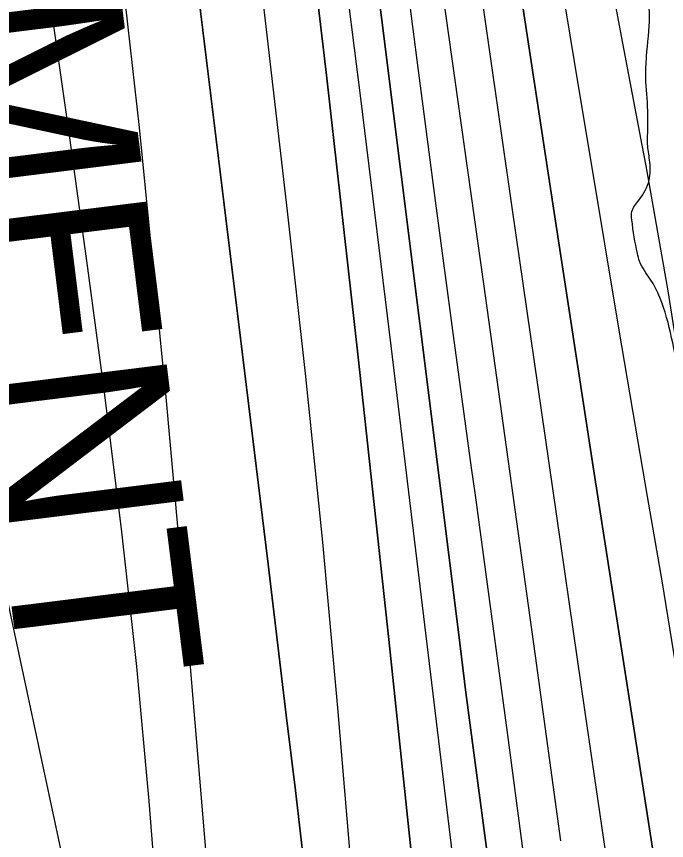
# Model space of a CAD drawing. Extents: x 3279314 to 3317160, y 734079 to 759431.
# Drawn here: x 3311359.8 to 3311713.3, y 745076.5 to 745524.5 of the extents above; entities that cross this region are included whole.
import ezdxf

# ---------------------------------------------------------------- set-up
doc = ezdxf.new("R2010")
doc.units = 0
for name, color, linetype in [('V-GRID-MAJR', 7, 'Continuous'), ('V-RIVR-EDGE', 7, 'Continuous'), ('V-RRAP-RVMT-IDEN', 7, 'Continuous'), ('V-TOPO-DPTH', 7, 'Continuous'), ('V-TOPO-MAJR', 7, 'Continuous'), ('V-TOPO-MINR', 7, 'Continuous'), ('V-TOPO-WATR', 7, 'Continuous')]:
    doc.layers.add(name, color=color, linetype=linetype)

msp = doc.modelspace()

# ---------------------------------------------------------------- linework, layer by layer
at = {"layer": 'V-GRID-MAJR'}
msp.add_spline([(3283456.55, 745517.69), (3286079.77, 745517.97), (3291326.21, 745519.12), (3296572.65, 745521.02), (3301819.08, 745523.7), (3307065.52, 745527.13), (3312311.96, 745531.33), (3314935.18, 745533.71)], degree=3, dxfattribs=at)
at = {"layer": 'V-RIVR-EDGE'}
msp.add_spline([(3310747.15, 741422.06), (3310761.27, 741436.93), (3310772.16, 741448.54), (3310772.95, 741451.64), (3310772.56, 741453.19), (3310772.21, 741467.15), (3310772.61, 741472.19), (3310775.33, 741474.12), (3310776.11, 741477.23), (3310778.06, 741481.1), (3310778.46, 741484.98), (3310773.05, 741494.68), (3310773.84, 741499.34), (3310775.79, 741504.37), (3310780.07, 741508.63), (3310785.89, 741512.1), (3310795.63, 741530.31), (3310825.21, 741572.12), (3310845.06, 741601.54), (3310855.18, 741615.48), (3310863.33, 741620.88), (3310868.4, 741629.02), (3310883.19, 741654.19), (3310883.99, 741660.39), (3310891, 741675.88), (3310896.85, 741688.67), (3310901.53, 741697.96), (3310902.33, 741706.1), (3310905.45, 741716.18), (3310909.36, 741728.58), (3310914.03, 741736.71), (3310917.53, 741740.19), (3310923, 741754.53), (3310933.94, 741786.3), (3310941.35, 741805.29), (3310953.85, 741842.87), (3310965.15, 741864.56), (3310977.64, 741894.39), (3310990.11, 741919.18), (3311002.96, 741940.86), (3311006.46, 741946.29), (3311012.68, 741950.15), (3311016.96, 741957.12), (3311022.03, 741967.58), (3311022.04, 741972.23), (3311022.06, 741982.31), (3311022.86, 741990.84), (3311027.17, 742006.73), (3311033.04, 742029.98), (3311035.01, 742042.78), (3311036.22, 742059.84), (3311037.05, 742082.33), (3311037.48, 742099.39), (3311041.77, 742109.85), (3311041.78, 742116.06), (3311042.18, 742121.1), (3311045.29, 742122.64), (3311048.4, 742124.57), (3311051.13, 742129.99), (3311053.47, 742138.91), (3311056.59, 742142), (3311058.53, 742145.1), (3311058.94, 742155.18), (3311061.67, 742160.6), (3311067.12, 742166.02), (3311068.72, 742186.57), (3311068.74, 742196.26), (3311069.14, 742198.98), (3311072.24, 742201.68), (3311075.36, 742205.17), (3311079.24, 742207.48), (3311086.67, 742233.45), (3311085.13, 742236.17), (3311085.14, 742242.37), (3311089.43, 742249.73), (3311096.04, 742257.47), (3311105.36, 742263.26), (3311103.82, 742266.37), (3311108.48, 742271.01), (3311115.88, 742281.85), (3311117.83, 742289.22), (3311122.13, 742302.39), (3311129.54, 742317.5), (3311134.99, 742326.4), (3311141.62, 742341.12), (3311152.54, 742368.24), (3311150.24, 742377.17), (3311150.64, 742380.66), (3311162.31, 742395.36), (3311161.53, 742395.75), (3311151.07, 742400.04), (3311148.76, 742405.09), (3311149.94, 742412.46), (3311150.35, 742423.7), (3311155.04, 742437.26), (3311163.98, 742445.77), (3311167.48, 742449.64), (3311161.31, 742462.46), (3311160.93, 742465.95), (3311162.87, 742466.72), (3311179.16, 742465.9), (3311183.82, 742470.93), (3311192.39, 742486.42), (3311195.13, 742495.72), (3311195.92, 742501.93), (3311195.94, 742507.74), (3311195.56, 742512.4), (3311195.57, 742517.05), (3311192.1, 742523.26), (3311189.39, 742527.93), (3311189.4, 742531.8), (3311190.19, 742537.62), (3311193.69, 742542.65), (3311200.3, 742549.23), (3311213.92, 742566.26), (3311218.99, 742580.21), (3311220.18, 742587.96), (3311224.84, 742593.38), (3311234.98, 742613.9), (3311240.45, 742629.4), (3311242.8, 742639.87), (3311247.85, 742644.9), (3311258.37, 742663.49), (3311264.22, 742676.66), (3311266.55, 742679.75), (3311284.03, 742689.02), (3311288.31, 742696.37), (3311293.38, 742706.45), (3311294.17, 742715.36), (3311293.8, 742720.79), (3311295.36, 742724.28), (3311298.86, 742729.7), (3311303.16, 742743.65), (3311303.18, 742751.79), (3311303.59, 742757.22), (3311304.76, 742763.42), (3311309.83, 742773.88), (3311319.58, 742795.58), (3311324.64, 742802.16), (3311332.42, 742814.55), (3311339.81, 742819.96), (3311347.2, 742828.47), (3311350.71, 742838.16), (3311350.72, 742842.42), (3311349.58, 742850.57), (3311349.98, 742855.22), (3311352.71, 742861.81), (3311361.28, 742877.3), (3311366.72, 742882.33), (3311372.18, 742893.95), (3311375.31, 742905.19), (3311388.96, 742936.95), (3311408.46, 742981.89), (3311418.2, 743001.25), (3311424.81, 743008.61), (3311432.6, 743021), (3311438.45, 743033.39), (3311438.07, 743037.27), (3311433.43, 743043.1), (3311433.83, 743046.59), (3311437.33, 743050.07), (3311441.6, 743052), (3311445.88, 743057.03), (3311448.63, 743073.31), (3311456.81, 743089.19), (3311472.38, 743112.03), (3311480.95, 743125.97), (3311482.91, 743136.44), (3311492.26, 743150.76), (3311492.65, 743155.42), (3311492.67, 743160.07), (3311495.77, 743161.61), (3311500.43, 743161.99), (3311508.6, 743173.22), (3311523.01, 743197.22), (3311534.32, 743223.95), (3311544.45, 743244.87), (3311561.99, 743278.57), (3311577.18, 743305.29), (3311604.83, 743353.31), (3311621.21, 743390.49), (3311639.14, 743426.13), (3311651.2, 743442.39), (3311662.88, 743461.36), (3311672.23, 743477.24), (3311680.45, 743507.46), (3311680.88, 743525.69), (3311684.8, 743542.74), (3311697.32, 743588.47), (3311707.1, 743621.02), (3311721.14, 743655.89), (3311734.41, 743686.5), (3311736.38, 743700.06), (3311739.9, 743713.24), (3311739.93, 743722.94), (3311739.94, 743727.59), (3311741.49, 743729.91), (3311746.17, 743737.27), (3311747.35, 743747.74), (3311748.93, 743755.49), (3311752.05, 743766.34), (3311755.59, 743785.72), (3311758.35, 743802), (3311760.7, 743811.3), (3311763.81, 743814.79), (3311768.47, 743818.26), (3311774.69, 743822.9), (3311780.53, 743834.52), (3311784.45, 743850.41), (3311786.46, 743878.33), (3311787.65, 743888.8), (3311789.21, 743891.9), (3311789.61, 743900.04), (3311789.24, 743905.86), (3311786.94, 743916.72), (3311786.19, 743926.81), (3311786.21, 743936.5), (3311791.67, 743946.57), (3311801.41, 743965.94), (3311807.65, 743981.05), (3311809.63, 743995.78), (3311810.84, 744015.94), (3311809.34, 744037.27), (3311800.08, 744055.13), (3311797.77, 744062.12), (3311797.79, 744068.33), (3311798.19, 744076.08), (3311793.94, 744081.13), (3311782.74, 744099.39), (3311771.54, 744118.03), (3311765.4, 744143.25), (3311761.57, 744163.04), (3311761.21, 744176.23), (3311763.57, 744188.24), (3311763.73, 744251.84), (3311761.87, 744283.64), (3311758.45, 744312.74), (3311753.47, 744337.18), (3311747.32, 744362.02), (3311746.96, 744373.26), (3311744.68, 744392.66), (3311742.01, 744411.28), (3311738.17, 744425.25), (3311736.65, 744435.73), (3311732.02, 744447.76), (3311725.49, 744470.66), (3311719.34, 744494.71), (3311717.06, 744513.33), (3311705.96, 744572.31), (3311696.76, 744617.7), (3311694.49, 744640.2), (3311694.53, 744654.16), (3311703.54, 744690.59), (3311707.88, 744720.06), (3311710.67, 744750.69), (3311711.89, 744773.56), (3311709.62, 744797.23), (3311706.57, 744820.11), (3311700.78, 744830.6), (3311700.41, 744838.36), (3311702.4, 744857.74), (3311707.54, 744896.12), (3311711.09, 744922.87), (3311725.17, 744972.09), (3311744.31, 745024.39), (3311756.41, 745056.94), (3311759.15, 745068.95), (3311759.57, 745082.52), (3311759.65, 745112), (3311754.68, 745143.42), (3311747.79, 745176.79), (3311742.05, 745210.93), (3311741.31, 745224.51), (3311742.13, 745240.4), (3311741.4, 745260.96), (3311735.26, 745285.79), (3311730.24, 745296.28), (3311724.07, 745311.03), (3311721.77, 745321.5), (3311718.33, 745338.58), (3311704.47, 745381.66), (3311698.68, 745391.37), (3311697.52, 745395.64), (3311694.47, 745413.87), (3311694.48, 745418.52), (3311698.37, 745424.72), (3311703.83, 745435.56), (3311704.24, 745445.26), (3311703.1, 745454.18), (3311703.12, 745461.94), (3311703.15, 745473.18), (3311702.03, 745491.41), (3311702.44, 745502.66), (3311704.05, 745524.76), (3311702.54, 745540.66), (3311698.7, 745556.57), (3311694.07, 745565.5), (3311683.25, 745580.65), (3311676.28, 745585.32), (3311673.96, 745589.59), (3311673.98, 745597.35), (3311671.69, 745612.87), (3311671.7, 745617.91), (3311673.27, 745623.34), (3311672.9, 745629.15), (3311669.43, 745637.69), (3311666.72, 745640.03), (3311662.07, 745643.14), (3311657.03, 745644.32), (3311648.5, 745643.17), (3311641.91, 745645.13), (3311638.43, 745648.63), (3311636.51, 745655.61), (3311631.51, 745675.4), (3311626.14, 745696.36), (3311621.54, 745718.48), (3311619.31, 745758.04), (3311618.96, 745773.94), (3311619.37, 745782.47), (3311620.16, 745790.22), (3311620.57, 745799.14), (3311621.38, 745810), (3311621.02, 745821.63), (3311618.73, 745835.6), (3311611.04, 745862.76), (3311604.48, 745877.52), (3311597.54, 745894.21), (3311590.61, 745914.39), (3311586.38, 745928.36), (3311565.19, 745983.48), (3311553.63, 746012.99), (3311544.78, 746042.48), (3311533.99, 746070.04), (3311521.28, 746106.53), (3311510.15, 746151.93), (3311505.19, 746184.51), (3311496.37, 746224.87), (3311490.22, 746250.48), (3311484.08, 746273.76), (3311478.31, 746293.17), (3311471, 746317.23), (3311471.42, 746330.8), (3311471.45, 746343.21), (3311471.47, 746351.74), (3311473.82, 746360.27), (3311476.93, 746363.36), (3311479.66, 746369.17), (3311482.4, 746378.08), (3311481.3, 746405.23), (3311479.4, 746420.75), (3311474.01, 746438.6), (3311466.69, 746454.91), (3311460.5, 746461.13), (3311455.86, 746468.12), (3311452, 746477.05), (3311449.7, 746486.36), (3311444.7, 746501.5), (3311438.9, 746511.21), (3311428.07, 746521.32), (3311424.97, 746523.65), (3311423.05, 746528.7), (3311419.2, 746539.95), (3311414.56, 746547.72), (3311409.92, 746553.55), (3311400.25, 746564.04), (3311389.43, 746577.64), (3311381.69, 746585.81), (3311379.76, 746588.14), (3311379.38, 746592.02), (3311373.99, 746605.99), (3311366.29, 746629.28), (3311359.73, 746641.71), (3311346.97, 746656.09), (3311338.85, 746669.29), (3311329.22, 746695.3), (3311318.42, 746718.59), (3311316.9, 746728.68), (3311312.66, 746739.55), (3311306.51, 746761.67), (3311297.26, 746785.35), (3311290.32, 746803.2), (3311282.59, 746811.75), (3311274.09, 746825.35), (3311272.95, 746836.6), (3311269.12, 746852.89), (3311251.75, 746888.62), (3311235.93, 746920.45), (3311213.94, 746964.72), (3311200.05, 746995), (3311194.29, 747019.45), (3311190.45, 747034.58), (3311185.04, 747041.19), (3311184.66, 747044.68), (3311184.3, 747056.31), (3311182.77, 747064.46), (3311176.22, 747081.54), (3311170.07, 747103.27), (3311165.07, 747118.41), (3311158.51, 747132.39), (3311154.66, 747146.36), (3311151.59, 747156.83), (3311148.89, 747164.21), (3311146.21, 747178.18), (3311143.91, 747189.82), (3311142.78, 747203.39), (3311139.32, 747215.04), (3311130.06, 747234.45), (3311113.14, 747290.33), (3311105.06, 747316.34)], degree=3, dxfattribs=at)
at = {"layer": 'V-TOPO-DPTH'}
for p, q in [((3311456.49, 745555.64), (3311496.59, 745226.66)), ((3311496.59, 745226.66), (3311456.49, 745555.64)), ((3311496.59, 745226.66), (3311501.57, 745185.66)), ((3311501.57, 745185.66), (3311496.59, 745226.66)), ((3311501.57, 745185.66), (3311506.52, 745144.65)), ((3311506.52, 745144.65), (3311501.57, 745185.66)), ((3311506.52, 745144.65), (3311511.45, 745103.63)), ((3311511.45, 745103.63), (3311506.52, 745144.65)), ((3311511.45, 745103.63), (3311516.35, 745062.61)), ((3311516.35, 745062.61), (3311511.45, 745103.63))]:
    msp.add_line(p, q, dxfattribs=at)
for points in [[(3311387.23, 746665.13), (3311406.29, 746613.21), (3311424.24, 746560.87), (3311500.37, 746326.62), (3311505.48, 746310.62), (3311510.48, 746294.58), (3311515.33, 746278.5), (3311520.06, 746262.39), (3311520.7, 746260.18), (3311524.83, 746245.09), (3311528.68, 746229.94), (3311532.13, 746214.69), (3311535.3, 746199.37), (3311540.04, 746174.76), (3311540.61, 746171.69), (3311541.15, 746168.62), (3311541.65, 746165.54), (3311542.12, 746162.45), (3311589.85, 745835.06), (3311610.21, 745696.75), (3311630.82, 745558.48), (3311651.83, 745420.27), (3311673.08, 745282.09), (3311711.24, 745036.36)], [(3311542.16, 745058.45), (3311534.6, 745148.62), (3311526.37, 745238.73), (3311517.14, 745328.73), (3311507.24, 745418.67), (3311467.66, 745760.63), (3311462.21, 745807.65), (3311456.73, 745854.66), (3311451.22, 745901.67), (3311445.68, 745948.68), (3311441.31, 745985.73), (3311437.49, 746014.13), (3311433.08, 746042.43), (3311427.77, 746070.57), (3311421.86, 746098.61), (3311414.93, 746126.4), (3311407.25, 746153.97), (3311398.45, 746181.2), (3311388.89, 746208.2), (3311295.3, 746456.41), (3311276.36, 746506.79), (3311257.47, 746557.21), (3311238.69, 746607.66), (3311219.97, 746658.13)], [(3311542.16, 745058.45), (3311534.6, 745148.62), (3311526.37, 745238.73), (3311517.14, 745328.73), (3311507.24, 745418.67), (3311467.66, 745760.63), (3311462.21, 745807.65), (3311456.73, 745854.66), (3311451.22, 745901.67), (3311445.68, 745948.68), (3311441.31, 745985.73), (3311437.49, 746014.13), (3311433.08, 746042.43), (3311427.77, 746070.57), (3311421.86, 746098.61), (3311414.93, 746126.4), (3311407.25, 746153.97), (3311398.45, 746181.2), (3311388.89, 746208.2), (3311295.3, 746456.41), (3311276.36, 746506.79), (3311257.47, 746557.21), (3311238.69, 746607.66), (3311219.97, 746658.13)], [(3311587.33, 744947.9), (3311562.27, 745185.84), (3311545.65, 745339.19), (3311528.43, 745492.48), (3311510.3, 745645.67), (3311491.56, 745798.78), (3311447.73, 746148.32)], [(3311447.73, 746148.32), (3311491.56, 745798.78), (3311510.3, 745645.67), (3311528.43, 745492.48), (3311545.65, 745339.19), (3311562.27, 745185.84), (3311587.33, 744947.9)], [(3311474.58, 746127.56), (3311500.7, 745949.14), (3311515.9, 745842.92), (3311530.66, 745736.64), (3311544.74, 745630.27), (3311558.38, 745523.84), (3311600.1, 745189.73), (3311604.25, 745156.98), (3311608.48, 745124.24), (3311612.83, 745091.52), (3311617.26, 745058.8)], [(3311474.58, 746127.56), (3311500.7, 745949.14), (3311515.9, 745842.92), (3311530.66, 745736.64), (3311544.74, 745630.27), (3311558.38, 745523.84), (3311600.1, 745189.73), (3311604.25, 745156.98), (3311608.48, 745124.24), (3311612.83, 745091.52), (3311617.26, 745058.8)], [(3311655.84, 745076.34), (3311641.99, 745176.83), (3311628.07, 745277.31), (3311614.08, 745377.78), (3311600.02, 745478.25), (3311585.16, 745584.12), (3311576.12, 745649.44), (3311567.26, 745714.77), (3311558.64, 745780.14), (3311550.2, 745845.54), (3311545.62, 745881.6), (3311539.29, 745928.93), (3311532.55, 745976.2), (3311525.2, 746023.38)], [(3311655.84, 745076.34), (3311641.99, 745176.83), (3311628.07, 745277.31), (3311614.08, 745377.78), (3311600.02, 745478.25), (3311585.16, 745584.12), (3311576.12, 745649.44), (3311567.26, 745714.77), (3311558.64, 745780.14), (3311550.2, 745845.54), (3311545.62, 745881.6), (3311539.29, 745928.93), (3311532.55, 745976.2), (3311525.2, 746023.38)]]:
    msp.add_lwpolyline(points, dxfattribs=at)
at = {"layer": 'V-TOPO-MAJR'}
msp.add_lwpolyline([(3311474.51, 744930.94), (3311454.48, 745170.93), (3311441.24, 745317.55), (3311426.66, 745464.03), (3311410.09, 745610.29), (3311392.19, 745756.41), (3311342.55, 746139.97), (3311342.12, 746142.71), (3311341.6, 746145.43), (3311340.93, 746148.11), (3311340.16, 746150.78), (3311334.69, 746168.02), (3311330.97, 746179.24), (3311327.04, 746190.38), (3311322.8, 746201.4), (3311318.36, 746212.35), (3311267.38, 746333.17), (3311238.52, 746404.91), (3311211.31, 746477.24), (3311186.56, 746550.45), (3311163.45, 746624.24), (3311141.66, 746698.19)], dxfattribs=at)
at = {"layer": 'V-TOPO-MINR'}
for p, q in [((3311496.59, 745226.66), (3311456.49, 745555.64)), ((3311501.57, 745185.66), (3311496.59, 745226.66)), ((3311506.52, 745144.65), (3311501.57, 745185.66)), ((3311511.45, 745103.63), (3311506.52, 745144.65)), ((3311516.35, 745062.61), (3311511.45, 745103.63))]:
    msp.add_line(p, q, dxfattribs=at)
for points in [[(3311425.33, 744877.8), (3311157.74, 746128.27), (3311156.38, 746138.87), (3311154.72, 746149.45), (3311065.64, 746645.2), (3311052.27, 746713.81), (3311037.57, 746782.11), (3311020.88, 746849.95), (3311002.86, 746917.48), (3310966.27, 747046.93), (3310965.5, 747049.5), (3310964.67, 747052.04), (3310963.76, 747054.55), (3310962.79, 747057.05), (3310946.3, 747097.42), (3310936.76, 747119.96), (3310926.86, 747142.33)], [(3311618.37, 744891.9), (3311563.78, 745343.92), (3311547.03, 745480.11), (3311529.88, 745616.24), (3311512.14, 745752.3), (3311493.99, 745888.3), (3311460.02, 746138.72), (3311458.41, 746149.45), (3311456.6, 746160.14), (3311454.48, 746170.78), (3311452.17, 746181.38), (3311430.95, 746272.23), (3311425.91, 746291.78), (3311420.29, 746311.15), (3311413.79, 746330.24), (3311406.71, 746349.14), (3311399.18, 746367.9), (3311391.64, 746386.66), (3311384.06, 746405.41), (3311376.48, 746424.14), (3311344.76, 746502.33), (3311321.35, 746560.18), (3311298.02, 746618.05), (3311274.79, 746675.97)], [(3311711.24, 745036.36), (3311673.08, 745282.09), (3311651.83, 745420.27), (3311630.82, 745558.48), (3311610.21, 745696.75), (3311589.85, 745835.06), (3311542.12, 746162.45), (3311541.65, 746165.54), (3311541.15, 746168.62), (3311540.61, 746171.69), (3311540.04, 746174.76), (3311535.3, 746199.37), (3311532.13, 746214.69), (3311528.68, 746229.94), (3311524.83, 746245.09), (3311520.7, 746260.18), (3311520.06, 746262.39), (3311515.33, 746278.5), (3311510.48, 746294.58), (3311505.48, 746310.62), (3311500.37, 746326.62), (3311424.24, 746560.87), (3311406.29, 746613.21), (3311387.23, 746665.13)], [(3311542.16, 745058.45), (3311534.6, 745148.62), (3311526.37, 745238.73), (3311517.14, 745328.73), (3311507.24, 745418.67), (3311467.66, 745760.63), (3311462.21, 745807.65), (3311456.73, 745854.66), (3311451.22, 745901.67), (3311445.68, 745948.68), (3311441.31, 745985.73), (3311437.49, 746014.13), (3311433.08, 746042.43), (3311427.77, 746070.57), (3311421.86, 746098.61), (3311414.93, 746126.4), (3311407.25, 746153.97), (3311398.45, 746181.2), (3311388.89, 746208.2), (3311295.3, 746456.41), (3311276.36, 746506.79), (3311257.47, 746557.21), (3311238.69, 746607.66), (3311219.97, 746658.13)], [(3311703.43, 744911.44), (3311669.1, 745146.35), (3311649.24, 745282.85), (3311629.49, 745419.37), (3311609.91, 745555.91), (3311590.44, 745692.47), (3311553.63, 745951.84), (3311550.27, 745975.86), (3311546.97, 745999.9), (3311543.78, 746023.95), (3311540.64, 746048.01), (3311539.03, 746060.57), (3311536.6, 746078.33), (3311533.97, 746096.06), (3311531.03, 746113.74), (3311527.9, 746131.39), (3311524.35, 746148.95), (3311520.44, 746166.43), (3311516.01, 746183.78), (3311511.22, 746201.05), (3311426.07, 746490.96), (3311410.58, 746540.56), (3311393.96, 746589.77), (3311375.68, 746638.39)], [(3311587.33, 744947.9), (3311562.27, 745185.84), (3311545.65, 745339.19), (3311528.43, 745492.48), (3311510.3, 745645.67), (3311491.56, 745798.78), (3311447.73, 746148.32)], [(3311734.94, 745033.69), (3311730.35, 745079.88), (3311724.95, 745125.96), (3311718.35, 745171.89), (3311710.93, 745217.7), (3311702.98, 745263.45), (3311695.1, 745309.22), (3311687.35, 745355), (3311679.68, 745400.8), (3311663.01, 745501.12), (3311647.26, 745597.12), (3311631.78, 745693.17), (3311616.69, 745789.27), (3311601.87, 745885.42), (3311562.09, 746146.98)], [(3311765.92, 744915.91), (3311741.41, 745170.39), (3311733.83, 745238.92), (3311724.98, 745307.27), (3311714.21, 745375.34), (3311702.17, 745443.23), (3311699.99, 745454.56), (3311688.21, 745516.68), (3311676.61, 745578.82), (3311665.27, 745641.02), (3311654.11, 745703.25), (3311643.27, 745765.53), (3311632.66, 745827.85), (3311622.42, 745890.24), (3311612.41, 745952.66), (3311584.56, 746129.74)], [(3311617.26, 745058.8), (3311612.83, 745091.52), (3311608.48, 745124.24), (3311604.25, 745156.98), (3311600.1, 745189.73), (3311558.38, 745523.84), (3311544.74, 745630.27), (3311530.66, 745736.64), (3311515.9, 745842.92), (3311500.7, 745949.14), (3311474.58, 746127.56)], [(3311437.71, 745024.54), (3311431.97, 745097.9), (3311425.27, 745171.16), (3311417.15, 745244.28), (3311408.06, 745317.31), (3311398.62, 745387.61), (3311388.78, 745458.56), (3311378.55, 745529.45), (3311367.72, 745600.25), (3311356.5, 745671), (3311344.55, 745741.62), (3311332.02, 745812.13), (3311318.61, 745882.48), (3311304.64, 745952.73), (3311272.11, 746111.05)], [(3311635.37, 745070.79), (3311626.88, 745135.32), (3311618.17, 745199.82), (3311609.33, 745264.3), (3311607.27, 745279.19), (3311597.42, 745351.11), (3311587.76, 745423.06), (3311578.37, 745495.05), (3311569.16, 745567.06), (3311552.07, 745702.7), (3311542.01, 745779.58), (3311531.47, 745856.4), (3311520.2, 745933.11), (3311508.45, 746009.76)]]:
    msp.add_lwpolyline(points, dxfattribs=at)
at = {"layer": 'V-TOPO-WATR'}
msp.add_lwpolyline([(3311655.84, 745076.34), (3311641.99, 745176.83), (3311628.07, 745277.31), (3311614.08, 745377.78), (3311600.02, 745478.25), (3311585.16, 745584.12), (3311576.12, 745649.44), (3311567.26, 745714.77), (3311558.64, 745780.14), (3311550.2, 745845.54), (3311545.62, 745881.6), (3311539.29, 745928.93), (3311532.55, 745976.2), (3311525.2, 746023.38)], dxfattribs=at)

# ---------------------------------------------------------------- texts
at = {"layer": 'V-RRAP-RVMT-IDEN'}
msp.add_text('REVETMENT', height=100, rotation=277.0959, dxfattribs=at).set_placement((3311261.03, 745975.35))

doc.saveas('drawing.dxf')
